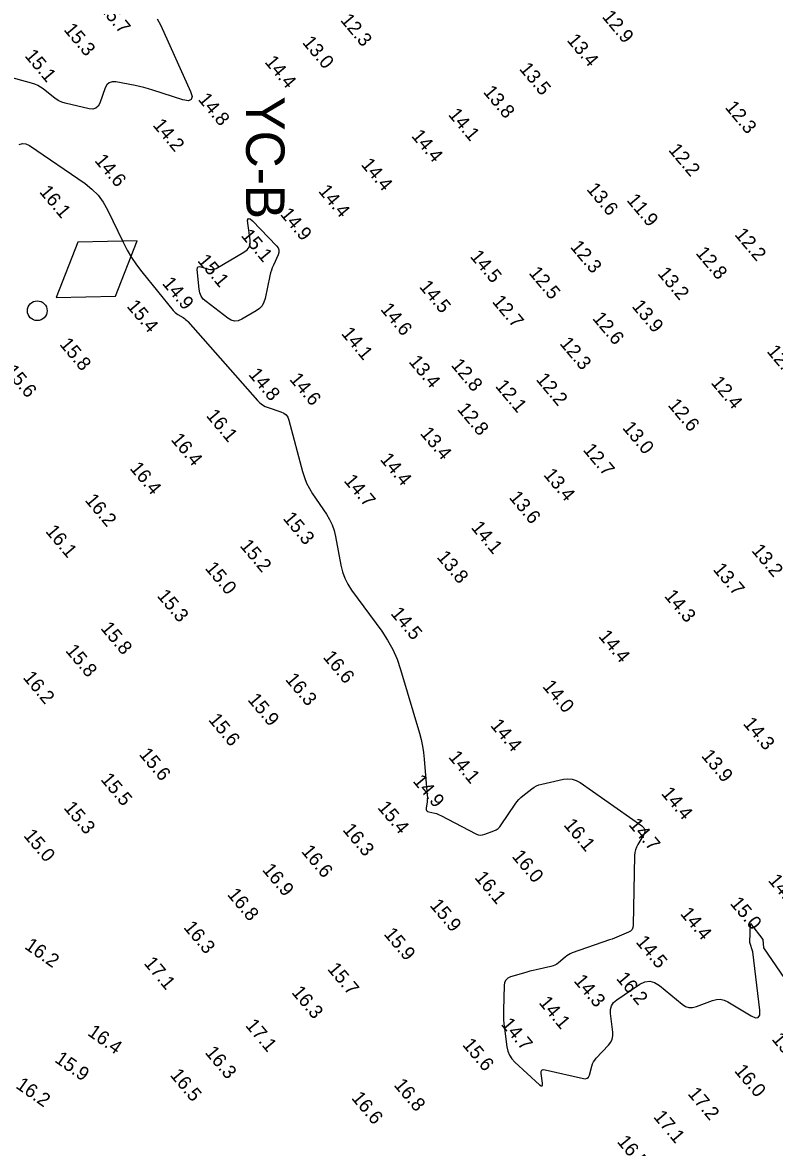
# Model space of a CAD drawing. Extents: x 988130 to 1132882, y 654656 to 841453.
# Drawn here: x 1101582.6 to 1101856.6, y 687344.8 to 687754.5 of the extents above; entities that cross this region are included whole.
import ezdxf

# ---------------------------------------------------------------- set-up
doc = ezdxf.new("R2010")
doc.units = 0
for name, color, linetype in [('V-CHAN-NAID', 7, 'Continuous'), ('V-TOPO-MAJR', 7, 'Continuous'), ('V-TOPO-SOUN', 7, 'Continuous')]:
    doc.layers.add(name, color=color, linetype=linetype)

msp = doc.modelspace()

# ---------------------------------------------------------------- linework, layer by layer
at = {"layer": 'V-CHAN-NAID'}
msp.add_lwpolyline([(1101594.89, 687654.36), (1101616.52, 687654.85), (1101624.38, 687675), (1101602.75, 687674.51)], close=True, dxfattribs=at)
msp.add_lwpolyline([(1101594.89, 687654.36), (1101616.52, 687654.85), (1101624.38, 687675), (1101602.75, 687674.51)], close=True, dxfattribs=at)
msp.add_circle((1101588.01, 687649.54), 3.6, dxfattribs=at)
msp.add_circle((1101588.01, 687649.54), 3.6, dxfattribs=at)
at = {"layer": 'V-TOPO-MAJR'}
for points in [[(1101631.68, 687755.91), (1101633.03, 687753.45), (1101643.8, 687729.43), (1101644.4, 687727.54), (1101644.14, 687726.41), (1101643.05, 687726.03), (1101641.1, 687726.4), (1101630.09, 687729.91), (1101628.49, 687730.39), (1101626.88, 687730.82), (1101625.26, 687731.21), (1101623.62, 687731.54), (1101616.64, 687732.85), (1101615.33, 687732.92), (1101614.24, 687732.58), (1101613.39, 687731.82), (1101612.77, 687730.66), (1101610.75, 687725.18), (1101610.14, 687724.03), (1101609.29, 687723.3), (1101608.21, 687722.99), (1101606.91, 687723.12), (1101598.12, 687725.19), (1101596.98, 687725.53), (1101595.9, 687725.99), (1101594.87, 687726.57), (1101593.91, 687727.27), (1101590.17, 687730.31), (1101589.21, 687731.02), (1101588.19, 687731.61), (1101587.11, 687732.09), (1101585.97, 687732.45), (1101570.83, 687736.49)], [(1101581.47, 687710.13), (1101582.64, 687710.5), (1101583.86, 687710.37), (1101585.14, 687709.73), (1101605.43, 687695.85), (1101607.95, 687693.87), (1101610.16, 687691.62), (1101612.04, 687689.09), (1101613.61, 687686.29), (1101619.27, 687674.45), (1101620.73, 687671.61), (1101622.35, 687668.87), (1101624.13, 687666.24), (1101626.07, 687663.7), (1101637.49, 687649.68), (1101637.87, 687649.26), (1101638.27, 687648.87), (1101638.72, 687648.52), (1101639.19, 687648.21), (1101641.15, 687647.03), (1101641.62, 687646.72), (1101642.07, 687646.38), (1101642.49, 687646), (1101642.88, 687645.59), (1101668.27, 687616.8), (1101669.11, 687615.96), (1101670.04, 687615.25), (1101671.06, 687614.68), (1101672.16, 687614.24), (1101676.76, 687612.76), (1101677.81, 687612.29), (1101678.64, 687611.62), (1101679.27, 687610.75), (1101679.68, 687609.68), (1101684.65, 687590.93), (1101685.32, 687588.8), (1101686.15, 687586.75), (1101687.15, 687584.77), (1101688.33, 687582.87), (1101693.37, 687575.44), (1101694.52, 687573.54), (1101695.46, 687571.55), (1101696.19, 687569.47), (1101696.69, 687567.31), (1101698.6, 687556.84), (1101699.18, 687554.41), (1101700.02, 687552.1), (1101701.13, 687549.9), (1101702.49, 687547.81), (1101713.49, 687532.8), (1101715.67, 687529.55), (1101717.55, 687526.14), (1101719.12, 687522.59), (1101720.39, 687518.88), (1101727.26, 687495.66), (1101727.89, 687493.34), (1101728.39, 687491), (1101728.76, 687488.63), (1101729.02, 687486.24), (1101730.1, 687473), (1101730.13, 687472.42), (1101730.13, 687471.85), (1101730.1, 687471.27), (1101730.03, 687470.7), (1101729.7, 687468.4), (1101729.7, 687467.89), (1101729.86, 687467.49), (1101730.18, 687467.2), (1101730.66, 687467.01), (1101732.88, 687466.51), (1101733.43, 687466.37), (1101733.97, 687466.19), (1101734.49, 687465.98), (1101735, 687465.73), (1101747.8, 687459.01), (1101748.6, 687458.69), (1101749.4, 687458.55), (1101750.22, 687458.6), (1101751.05, 687458.84), (1101754.38, 687460.15), (1101755.17, 687460.53), (1101755.88, 687461.01), (1101756.5, 687461.6), (1101757.05, 687462.29), (1101762.14, 687469.88), (1101762.75, 687470.71), (1101763.41, 687471.48), (1101764.13, 687472.2), (1101764.91, 687472.86), (1101768.15, 687475.41), (1101768.99, 687475.99), (1101769.87, 687476.48), (1101770.8, 687476.86), (1101771.79, 687477.13), (1101779.72, 687478.9), (1101781.34, 687479.1), (1101782.9, 687478.97), (1101784.39, 687478.5), (1101785.81, 687477.69), (1101808.31, 687461.88), (1101809.01, 687461.23), (1101809.35, 687460.5), (1101809.33, 687459.69), (1101808.96, 687458.81), (1101806.77, 687455.14), (1101806.28, 687454.21), (1101805.93, 687453.23), (1101805.71, 687452.22), (1101805.63, 687451.17), (1101805.16, 687425.78), (1101805.04, 687424.93), (1101804.71, 687424.21), (1101804.17, 687423.63), (1101803.42, 687423.19), (1101800.01, 687421.73), (1101799.15, 687421.37), (1101798.29, 687421.03), (1101797.42, 687420.7), (1101796.54, 687420.39), (1101782.94, 687415.63), (1101782.22, 687415.34), (1101781.54, 687414.99), (1101780.89, 687414.57), (1101780.28, 687414.1), (1101777.89, 687412.07), (1101777.27, 687411.61), (1101776.62, 687411.23), (1101775.92, 687410.93), (1101775.17, 687410.72), (1101769.78, 687409.51), (1101768.63, 687409.25), (1101767.49, 687408.96), (1101766.35, 687408.65), (1101765.22, 687408.32), (1101760.48, 687406.91), (1101759.46, 687406.45), (1101758.72, 687405.78), (1101758.26, 687404.88), (1101758.09, 687403.78), (1101757.85, 687394.8), (1101757.84, 687393.12), (1101757.9, 687391.45), (1101758.02, 687389.78), (1101758.21, 687388.12), (1101759.1, 687381.47), (1101759.45, 687379.87), (1101760.06, 687378.4), (1101760.91, 687377.07), (1101762.02, 687375.87), (1101770.99, 687367.65), (1101771.55, 687367.24), (1101771.91, 687367.19), (1101772.08, 687367.52), (1101772.05, 687368.21), (1101771.55, 687371.73), (1101771.55, 687372.48), (1101771.79, 687372.95), (1101772.29, 687373.16), (1101773.03, 687373.09), (1101787.05, 687369.89), (1101787.8, 687369.82), (1101788.4, 687370.01), (1101788.86, 687370.45), (1101789.16, 687371.14), (1101790.07, 687374.4), (1101790.34, 687375.2), (1101790.7, 687375.94), (1101791.15, 687376.63), (1101791.68, 687377.28), (1101796.13, 687382.06), (1101796.93, 687383.1), (1101797.45, 687384.24), (1101797.7, 687385.47), (1101797.67, 687386.78), (1101796.84, 687393.58), (1101796.84, 687395.08), (1101797.21, 687396.41), (1101797.97, 687397.56), (1101799.11, 687398.54), (1101807.55, 687404.21), (1101809.38, 687405.12), (1101811.18, 687405.36), (1101812.94, 687404.93), (1101814.67, 687403.84), (1101822.92, 687396.96), (1101824.14, 687396.16), (1101825.44, 687395.75), (1101826.79, 687395.72), (1101828.21, 687396.09), (1101834.02, 687398.33), (1101835.45, 687398.72), (1101836.86, 687398.76), (1101838.24, 687398.47), (1101839.58, 687397.83), (1101848.05, 687392.69), (1101849.64, 687391.98), (1101850.7, 687392.08), (1101851.24, 687393), (1101851.24, 687394.75), (1101848.71, 687416.09), (1101847.6, 687419.5), (1101847.89, 687426.31), (1101852.32, 687420.52), (1101852.56, 687417.54), (1101872.16, 687388.92)]]:
    msp.add_lwpolyline(points, dxfattribs=at)
msp.add_lwpolyline([(1101646.55, 687665.53), (1101646.97, 687665.67), (1101647.58, 687665.56), (1101650.43, 687664.66), (1101651.13, 687664.51), (1101651.82, 687664.51), (1101652.49, 687664.65), (1101653.14, 687664.95), (1101663.31, 687670.82), (1101664.44, 687671.67), (1101665.19, 687672.71), (1101665.55, 687673.94), (1101665.54, 687675.36), (1101664.71, 687681.39), (1101664.66, 687682.57), (1101664.93, 687683.11), (1101665.52, 687682.99), (1101666.43, 687682.23), (1101675.22, 687673.23), (1101675.8, 687672.47), (1101676.08, 687671.66), (1101676.08, 687670.8), (1101675.79, 687669.89), (1101674.04, 687666.17), (1101673.64, 687665.22), (1101673.29, 687664.26), (1101672.99, 687663.29), (1101672.76, 687662.29), (1101671.04, 687654), (1101670.61, 687652.6), (1101669.92, 687651.38), (1101668.98, 687650.34), (1101667.78, 687649.48), (1101662.5, 687646.44), (1101661.19, 687645.88), (1101659.91, 687645.76), (1101658.66, 687646.05), (1101657.43, 687646.77), (1101649.5, 687652.84), (1101648.49, 687653.79), (1101647.73, 687654.87), (1101647.22, 687656.09), (1101646.96, 687657.45), (1101646.3, 687664.53), (1101646.33, 687665.15)], close=True, dxfattribs=at)

# ---------------------------------------------------------------- texts
at = {"layer": 'V-CHAN-NAID'}
msp.add_text('YC-B', height=14, rotation=270, dxfattribs=at).set_placement((1101664.1, 687727.64))
at = {"layer": 'V-TOPO-SOUN'}
for s, rotation, p in [('15.7 ', 310, (1101610.25, 687759.83)), ('12.3 ', 310, (1101698.22, 687755.28)), ('12.9 ', 310, (1101793.57, 687756.52)), ('15.3 ', 310, (1101597.43, 687751.82)), ('13.0 ', 310, (1101684.35, 687747.15)), ('13.4 ', 310, (1101780.76, 687747.95)), ('15.1 ', 310, (1101583.18, 687742.32)), ('14.4 ', 310, (1101670.64, 687740.04)), ('13.5 ', 310, (1101763.41, 687737.52)), ('13.8 ', 310, (1101750.24, 687729.13)), ('14.8 ', 310, (1101646.36, 687726.41)), ('14.1 ', 310, (1101737.51, 687720.87)), ('12.3 ', 310, (1101838.35, 687723.51)), ('14.2 ', 310, (1101629.87, 687717.04)), ('14.4 ', 310, (1101724.09, 687713.11)), ('12.2 ', 310, (1101817.75, 687707.98)), ('14.6 ', 310, (1101608.67, 687704.14)), ('14.4 ', 310, (1101705.75, 687702.68)), ('16.1 ', 310, (1101588.53, 687692.77)), ('14.4 ', 310, (1101690.19, 687693.02)), ('13.6 ', 310, (1101787.91, 687693.71)), ('11.9 ', 310, (1101802.54, 687689.7)), ('14.9 ', 310, (1101676.3, 687684.58)), ('15.1 ', 310, (1101662.02, 687676.81)), ('12.2 ', 310, (1101841.84, 687677.19)), ('12.3 ', 310, (1101781.94, 687672.7)), ('15.1 ', 310, (1101646.16, 687667.66)), ('14.5 ', 310, (1101745.47, 687669.2)), ('12.8 ', 310, (1101827.66, 687670.43)), ('14.9 ', 310, (1101633.29, 687659.4)), ('12.5 ', 310, (1101766.87, 687663.19)), ('13.2 ', 310, (1101813.77, 687662.99)), ('14.5 ', 310, (1101726.95, 687658.19)), ('15.4 ', 310, (1101620.39, 687651.08)), ('12.7 ', 310, (1101753.5, 687652.77)), ('13.9 ', 310, (1101804.41, 687651.06)), ('14.6 ', 310, (1101712.84, 687649.95)), ('12.6 ', 310, (1101790.06, 687646.65)), ('14.1 ', 310, (1101698.55, 687641.13)), ('15.8 ', 310, (1101595.9, 687637.22)), ('12.3 ', 310, (1101778.12, 687637.51)), ('12.6 ', 310, (1101853.59, 687634.64)), ('13.4 ', 310, (1101723.12, 687630.88)), ('15.6 ', 310, (1101576.06, 687627.41)), ('12.8 ', 310, (1101738.52, 687629.64)), ('14.8 ', 310, (1101664.74, 687626.23)), ('14.6 ', 310, (1101679.66, 687624.49)), ('12.2 ', 310, (1101769.48, 687624.43)), ('12.4 ', 310, (1101833.22, 687623.25)), ('12.1 ', 310, (1101754.66, 687621.97)), ('12.6 ', 310, (1101817.54, 687615.07)), ('16.1 ', 310, (1101649.3, 687611.24)), ('12.8 ', 310, (1101740.77, 687613.58)), ('13.0 ', 310, (1101800.96, 687606.79)), ('16.4 ', 310, (1101636.46, 687602.51)), ('13.4 ', 310, (1101727.28, 687604.76)), ('12.7 ', 310, (1101786.61, 687598.76)), ('14.4 ', 310, (1101712.66, 687595.3)), ('16.4 ', 310, (1101621.5, 687592.03)), ('13.4 ', 310, (1101772.22, 687589.68)), ('14.7 ', 310, (1101699.49, 687587.52)), ('13.6 ', 310, (1101759.65, 687581.44)), ('16.2 ', 310, (1101605.15, 687580.43)), ('15.3 ', 310, (1101677.29, 687573.81)), ('16.1 ', 310, (1101590.77, 687569.12)), ('14.1 ', 310, (1101745.83, 687570.49)), ('15.2 ', 310, (1101661.6, 687563.84)), ('13.2 ', 310, (1101848, 687562.11)), ('13.8 ', 310, (1101733.36, 687559.71)), ('15.0 ', 310, (1101648.9, 687555.67)), ('13.7 ', 310, (1101833.96, 687555.22)), ('15.3 ', 310, (1101631.41, 687545.62)), ('14.3 ', 310, (1101816.23, 687545.53)), ('14.5 ', 310, (1101716.53, 687539.16)), ('15.8 ', 310, (1101610.85, 687533.8)), ('14.4 ', 310, (1101792.25, 687530.85)), ('15.8 ', 310, (1101598.07, 687525.62)), ('16.6 ', 310, (1101691.85, 687523.29)), ('16.2 ', 310, (1101582.58, 687515.83)), ('16.3 ', 310, (1101678.16, 687515.15)), ('14.0 ', 310, (1101771.86, 687512.6)), ('15.9 ', 310, (1101664.42, 687507.77)), ('15.6 ', 310, (1101650.14, 687500.46)), ('14.4 ', 310, (1101752.84, 687498.42)), ('14.3 ', 310, (1101844.94, 687499.04)), ('15.6 ', 310, (1101624.87, 687487.86)), ('13.9 ', 310, (1101829.73, 687487.32)), ('14.1 ', 310, (1101737.6, 687486.87)), ('15.5 ', 310, (1101610.88, 687478.72)), ('14.9 ', 310, (1101724.62, 687478.13)), ('14.4 ', 310, (1101815.1, 687473.64)), ('15.3 ', 310, (1101597.4, 687468.4)), ('15.4 ', 310, (1101711.74, 687468.51)), ('16.3 ', 310, (1101699.03, 687460.39)), ('16.1 ', 310, (1101779.57, 687462.16)), ('14.7 ', 310, (1101803.24, 687462.27)), ('15.0 ', 310, (1101582.78, 687458.29)), ('16.6 ', 310, (1101683.98, 687452.54)), ('16.0 ', 310, (1101760.71, 687450.72)), ('16.9 ', 310, (1101669.77, 687445.8)), ('16.1 ', 310, (1101747.12, 687442.98)), ('14.1 ', 310, (1101854.08, 687441.94)), ('16.8 ', 310, (1101657.01, 687436.81)), ('15.9 ', 310, (1101730.8, 687432.85)), ('14.4 ', 310, (1101822.03, 687429.84)), ('15.0 ', 310, (1101840.19, 687433.58)), ('16.3 ', 310, (1101641.07, 687424.85)), ('15.9 ', 310, (1101714.05, 687422.41)), ('16.2 ', 325, (1101583.07, 687417.47)), ('14.5 ', 310, (1101805.84, 687419.55)), ('17.1 ', 310, (1101626.62, 687411.8)), ('15.7 ', 310, (1101693.49, 687409.69)), ('14.3 ', 310, (1101783.25, 687405.38)), ('16.2 ', 310, (1101798.73, 687406.24)), ('16.3 ', 310, (1101680.45, 687401.18)), ('14.1 ', 310, (1101770.5, 687397.45)), ('17.1 ', 310, (1101663.6, 687389.15)), ('14.7 ', 310, (1101756.75, 687389.56)), ('16.4 ', 325, (1101605.99, 687385.94)), ('15.6 ', 310, (1101742.65, 687382.12)), ('15.3 ', 310, (1101855.37, 687384.15)), ('15.9 ', 325, (1101594.04, 687376.17)), ('16.3 ', 310, (1101648.9, 687379.27)), ('16.0 ', 310, (1101841.74, 687372.63)), ('16.5 ', 310, (1101636.17, 687371.05)), ('16.2 ', 325, (1101579.86, 687366.71)), ('16.8 ', 310, (1101717.68, 687367.46)), ('17.2 ', 310, (1101824.76, 687364.28)), ('16.6 ', 310, (1101702.24, 687362.72)), ('17.1 ', 310, (1101812.25, 687355.87)), ('16.5 ', 310, (1101799.04, 687346.78))]:
    msp.add_text(s, height=5, rotation=rotation, dxfattribs=at).set_placement(p)

doc.saveas('drawing.dxf')
